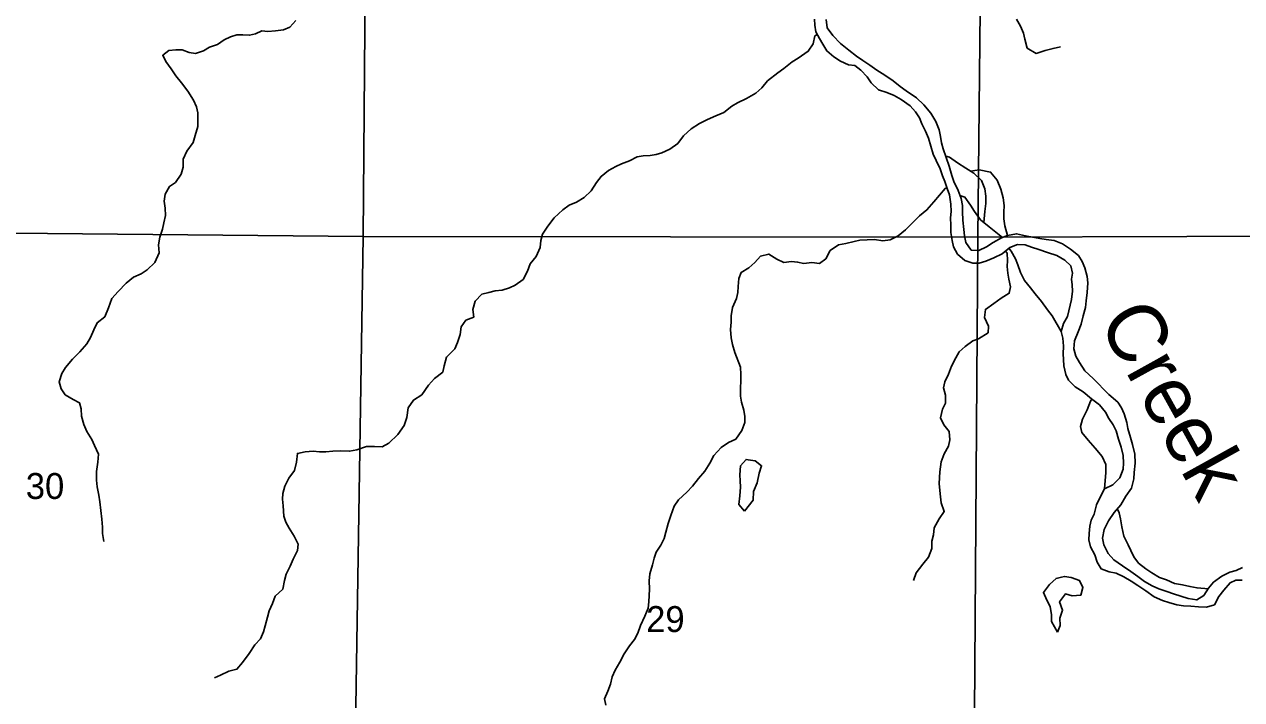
# Model space of a CAD drawing. Extents: x 1772825 to 1773716, y 1138558 to 1139032.
# Drawn here: x 1772828.204 to 1772829.187, y 1138558.75 to 1138559.296 of the extents above; entities that cross this region are included whole.
import ezdxf

# ---------------------------------------------------------------- set-up
doc = ezdxf.new("R2010")
doc.units = 0
for name, color, linetype in [('GM_X_Major_River', 7, 'Continuous'), ('GM_X_Major_River_Text', 7, 'Continuous'), ('GM_X_Minor_Lake', 7, 'Continuous'), ('GM_X_Minor_River', 7, 'Continuous'), ('GM_X_Section', 7, 'Continuous'), ('GM_X_Section_Text', 7, 'Continuous')]:
    doc.layers.add(name, color=color, linetype=linetype)

msp = doc.modelspace()

# ---------------------------------------------------------------- linework, layer by layer
at = {"layer": 'GM_X_Major_River'}
for points in [[(1772828.84234, 1138559.29979), (1772828.8425, 1138559.29505), (1772828.84341, 1138559.28954), (1772828.84621, 1138559.2844), (1772828.84903, 1138559.27963), (1772828.85221, 1138559.2743), (1772828.85787, 1138559.26951), (1772828.86334, 1138559.26586), (1772828.86977, 1138559.26297), (1772828.8747, 1138559.26236), (1772828.87961, 1138559.25872), (1772828.88488, 1138559.25337), (1772828.88807, 1138559.2486), (1772828.89391, 1138559.24287), (1772828.90054, 1138559.24073), (1772828.90659, 1138559.23822), (1772828.91226, 1138559.23514), (1772828.91962, 1138559.22996), (1772828.92376, 1138559.225), (1772828.92695, 1138559.22023), (1772828.92881, 1138559.21528), (1772828.93199, 1138559.20938), (1772828.93442, 1138559.20367), (1772828.93627, 1138559.1972), (1772828.93812, 1138559.19093), (1772828.94055, 1138559.1856), (1772828.94372, 1138559.17893), (1772828.94558, 1138559.17342), (1772828.94745, 1138559.16866), (1772828.94949, 1138559.16314), (1772828.95116, 1138559.158), (1772828.95243, 1138559.15041), (1772828.95258, 1138559.14452), (1772828.95198, 1138559.1394), (1772828.95231, 1138559.13352), (1772828.95246, 1138559.12764), (1772828.95336, 1138559.12099), (1772828.95446, 1138559.11605), (1772828.95783, 1138559.11014), (1772828.96368, 1138559.10497), (1772828.97011, 1138559.10284), (1772828.97523, 1138559.1028)], [(1772829.10336, 1138558.84968), (1772829.09769, 1138558.85371), (1772829.09109, 1138558.85812), (1772829.0841, 1138558.86311), (1772829.0794, 1138558.86826), (1772829.07584, 1138558.87512), (1772829.07474, 1138558.88063), (1772829.07631, 1138558.88764), (1772829.07959, 1138558.89464), (1772829.08438, 1138558.90124), (1772829.08974, 1138558.90746), (1772829.09377, 1138558.91445), (1772829.09818, 1138558.92106), (1772829.10014, 1138558.92863), (1772829.10055, 1138558.93375), (1772829.10118, 1138558.94115), (1772829.10085, 1138558.94836), (1772829.09901, 1138558.95615), (1772829.09734, 1138558.96205), (1772829.09531, 1138558.96927), (1772829.09439, 1138558.97402), (1772829.09236, 1138558.98106), (1772829.09012, 1138558.98582), (1772829.08712, 1138558.99059), (1772829.07995, 1138558.99671), (1772829.06733, 1138559.00952), (1772829.06055, 1138559.01583), (1772829.05623, 1138559.0225), (1772829.05323, 1138559.02765), (1772829.05176, 1138559.03354), (1772829.05219, 1138559.03999), (1772829.05527, 1138559.04718), (1772829.0576, 1138559.05342), (1772829.05935, 1138559.06024), (1772829.06111, 1138559.06687), (1772829.06172, 1138559.07236), (1772829.06252, 1138559.079), (1772829.06296, 1138559.08677), (1772829.06243, 1138559.0919), (1772829.06058, 1138559.09912), (1772829.05853, 1138559.10407), (1772829.05553, 1138559.10884), (1772829.04912, 1138559.1142), (1772829.04251, 1138559.11842), (1772829.0357, 1138559.12113), (1772829.02926, 1138559.12194), (1772829.02433, 1138559.12273), (1772829.01845, 1138559.12373), (1772829.01258, 1138559.12491), (1772829.00538, 1138559.12648), (1772828.99816, 1138559.12521), (1772828.99341, 1138559.12335), (1772828.98655, 1138559.11941), (1772828.98121, 1138559.11585), (1772828.97493, 1138559.11305), (1772828.96886, 1138559.11328), (1772828.96454, 1138559.11939), (1772828.96344, 1138559.1249), (1772828.96291, 1138559.13003), (1772828.96202, 1138559.13762), (1772828.96188, 1138559.14426), (1772828.96191, 1138559.14939), (1772828.96063, 1138559.15509), (1772828.95821, 1138559.16156), (1772828.95485, 1138559.16879), (1772828.95317, 1138559.17355), (1772828.95114, 1138559.18115), (1772828.94872, 1138559.18819), (1772828.94612, 1138559.19504), (1772828.94483, 1138559.19998), (1772828.94411, 1138559.20511), (1772828.943, 1138559.21043), (1772828.94021, 1138559.21728), (1772828.93627, 1138559.22395), (1772828.93063, 1138559.23064), (1772828.9246, 1138559.23638), (1772828.91629, 1138559.24194), (1772828.91139, 1138559.24539), (1772828.90573, 1138559.24999), (1772828.89893, 1138559.25478), (1772828.8927, 1138559.25881), (1772828.88685, 1138559.26284), (1772828.88137, 1138559.26649), (1772828.87628, 1138559.27013), (1772828.86986, 1138559.27473), (1772828.86326, 1138559.28028), (1772828.85704, 1138559.28659), (1772828.85235, 1138559.29289), (1772828.85164, 1138559.29972)], [(1772828.97523, 1138559.1028), (1772828.98056, 1138559.10428), (1772828.98703, 1138559.10708), (1772828.99369, 1138559.11025), (1772828.99999, 1138559.11552), (1772829.00627, 1138559.11794), (1772829.01234, 1138559.1177), (1772829.01764, 1138559.11576), (1772829.02332, 1138559.11382), (1772829.03051, 1138559.1113), (1772829.03789, 1138559.10897), (1772829.0445, 1138559.10532), (1772829.0494, 1138559.10054), (1772829.0505, 1138559.09465), (1772829.04989, 1138559.08991), (1772829.05024, 1138559.08516), (1772829.05058, 1138559.08003), (1772829.04977, 1138559.0734), (1772829.04664, 1138559.05976), (1772829.04337, 1138559.05391), (1772829.04143, 1138559.04747), (1772829.04291, 1138559.04215), (1772829.04343, 1138559.03569), (1772829.043, 1138559.02962), (1772829.04335, 1138559.02488), (1772829.04369, 1138559.01975), (1772829.04535, 1138559.01291), (1772829.0474, 1138559.00815), (1772829.05287, 1138559.00299), (1772829.05929, 1138558.99876), (1772829.06589, 1138558.99321), (1772829.07249, 1138558.98823), (1772829.07738, 1138558.9825), (1772829.08, 1138558.97736), (1772829.08338, 1138558.97221), (1772829.08581, 1138558.96745), (1772829.08785, 1138558.9606), (1772829.08989, 1138558.95414), (1772829.09154, 1138558.94729), (1772829.09188, 1138558.94122), (1772829.09147, 1138558.93648), (1772829.08895, 1138558.92948), (1772829.08321, 1138558.92364), (1772829.07655, 1138558.92046), (1772829.0729, 1138558.91385), (1772829.07001, 1138558.90742), (1772829.06805, 1138558.90004), (1772829.06574, 1138558.89512), (1772829.06457, 1138558.8902), (1772829.06396, 1138558.88432), (1772829.06373, 1138558.8792), (1772829.06521, 1138558.87368), (1772829.06857, 1138558.86721), (1772829.07043, 1138558.86112), (1772829.0738, 1138558.85578), (1772829.08024, 1138558.85346), (1772829.08592, 1138558.85228), (1772829.09197, 1138558.84939), (1772829.09802, 1138558.84593), (1772829.10349, 1138558.84247), (1772829.10972, 1138558.83806), (1772829.11652, 1138558.83308), (1772829.12333, 1138558.83037), (1772829.12844, 1138558.82862), (1772829.13488, 1138558.82687), (1772829.14018, 1138558.82607), (1772829.14625, 1138558.82564), (1772829.15251, 1138558.82503), (1772829.15896, 1138558.82498), (1772829.16523, 1138558.82683), (1772829.16869, 1138558.83344), (1772829.17272, 1138558.83872), (1772829.17788, 1138558.84457), (1772829.18264, 1138558.84662), (1772829.18776, 1138558.84658)], [(1772829.18784, 1138558.85682), (1772829.1827, 1138558.8544), (1772829.17775, 1138558.85311), (1772829.17128, 1138558.84993), (1772829.1646, 1138558.84505), (1772829.16058, 1138558.84014), (1772829.15675, 1138558.83429), (1772829.15103, 1138558.83073), (1772829.14402, 1138558.83192), (1772829.13815, 1138558.83367), (1772829.13228, 1138558.83561), (1772829.12679, 1138558.83755), (1772829.12036, 1138558.83969), (1772829.11506, 1138558.84219), (1772829.10883, 1138558.84547), (1772829.10336, 1138558.84968)]]:
    msp.add_lwpolyline(points, dxfattribs=at)
at = {"layer": 'GM_X_Minor_Lake'}
for points in [[(1772828.78871, 1138558.94399), (1772828.78701, 1138558.94427), (1772828.78261, 1138558.93899), (1772828.78199, 1138558.93178), (1772828.78214, 1138558.92685), (1772828.78249, 1138558.92172), (1772828.78206, 1138558.9149), (1772828.78106, 1138558.9077), (1772828.78576, 1138558.90254)], [(1772828.78576, 1138558.90254), (1772828.79266, 1138558.91121), (1772828.79309, 1138558.91823), (1772828.79598, 1138558.92523), (1772828.79756, 1138558.93319), (1772828.7995, 1138558.93905), (1772828.79422, 1138558.94308), (1772828.78871, 1138558.94399)], [(1772829.04161, 1138558.84913), (1772829.03732, 1138558.84809), (1772829.03197, 1138558.8432), (1772829.02718, 1138558.83659), (1772829.02979, 1138558.8305), (1772829.0326, 1138558.82536), (1772829.03369, 1138558.81871), (1772829.03365, 1138558.8134), (1772829.03852, 1138558.80463)], [(1772829.03852, 1138558.80463), (1772829.04065, 1138558.81012), (1772829.0405, 1138558.816), (1772829.04264, 1138558.82244), (1772829.04022, 1138558.8291), (1772829.04501, 1138558.8357), (1772829.05031, 1138558.83414), (1772829.05733, 1138558.83447), (1772829.05909, 1138558.84072), (1772829.05628, 1138558.84643), (1772829.04947, 1138558.84895), (1772829.04416, 1138558.84975), (1772829.04161, 1138558.84913)]]:
    msp.add_lwpolyline(points, dxfattribs=at)
at = {"layer": 'GM_X_Minor_River'}
for points in [[(1772828.42342, 1138559.29877), (1772828.41845, 1138559.29349), (1772828.4135, 1138559.29125), (1772828.40685, 1138559.29054), (1772828.40078, 1138559.29002), (1772828.39585, 1138559.29044), (1772828.39071, 1138559.28801), (1772828.38596, 1138559.28691), (1772828.38046, 1138559.28714), (1772828.37571, 1138559.28736), (1772828.37058, 1138559.28551), (1772828.36544, 1138559.28327), (1772828.3601, 1138559.27951), (1772828.35363, 1138559.27728), (1772828.34887, 1138559.27428), (1772828.3424, 1138559.27206), (1772828.3371, 1138559.27305), (1772828.33161, 1138559.27517), (1772828.3263, 1138559.27502), (1772828.32079, 1138559.2745), (1772828.31583, 1138559.27074), (1772828.31845, 1138559.26579), (1772828.32258, 1138559.25987), (1772828.32633, 1138559.25415), (1772828.33104, 1138559.24843), (1772828.33611, 1138559.24175), (1772828.34061, 1138559.2345), (1772828.34323, 1138559.22898), (1772828.34414, 1138559.22423), (1772828.34429, 1138559.21911), (1772828.34406, 1138559.21323), (1772828.34211, 1138559.20584)], [(1772829.00551, 1138559.2999), (1772829.00869, 1138559.29418), (1772829.01093, 1138559.28866), (1772829.01222, 1138559.28372), (1772829.01406, 1138559.2765), (1772829.02124, 1138559.27227), (1772829.02847, 1138559.27449), (1772829.03493, 1138559.27634), (1772829.04101, 1138559.27762)], [(1772828.84458, 1138559.28739), (1772828.84262, 1138559.28632), (1772828.84106, 1138559.28007), (1772828.83722, 1138559.27403), (1772828.82902, 1138559.2684), (1772828.82426, 1138559.2654), (1772828.81758, 1138559.26014), (1772828.81262, 1138559.25657), (1772828.80422, 1138559.24999), (1772828.79963, 1138559.24452), (1772828.79486, 1138559.24019), (1772828.78742, 1138559.2357), (1772828.78019, 1138559.23234), (1772828.77543, 1138559.22972), (1772828.76913, 1138559.22445), (1772828.76266, 1138559.22184), (1772828.75581, 1138559.21886), (1772828.74933, 1138559.21549), (1772828.74266, 1138559.21137), (1772828.73636, 1138559.20572), (1772828.73176, 1138559.1995), (1772828.72547, 1138559.1948), (1772828.719, 1138559.192), (1772828.71424, 1138559.19052), (1772828.70949, 1138559.1898), (1772828.70399, 1138559.18946), (1772828.69905, 1138559.18874), (1772828.69277, 1138559.18556), (1772828.68649, 1138559.18314), (1772828.68173, 1138559.1809), (1772828.67582, 1138559.17772), (1772828.66991, 1138559.17283), (1772828.66608, 1138559.16793), (1772828.66185, 1138559.16132), (1772828.65612, 1138559.15586), (1772828.65002, 1138559.15211), (1772828.64413, 1138559.14969), (1772828.63898, 1138559.14593), (1772828.63191, 1138559.13934), (1772828.62674, 1138559.13255), (1772828.62252, 1138559.12632), (1772828.62134, 1138559.12121), (1772828.62073, 1138559.11533), (1772828.61745, 1138559.10815), (1772828.61267, 1138559.1023), (1772828.61035, 1138559.09625), (1772828.60707, 1138559.08963), (1772828.60059, 1138559.08494), (1772828.59583, 1138559.08288), (1772828.58993, 1138559.08103), (1772828.58443, 1138559.08031), (1772828.5793, 1138559.07921), (1772828.57359, 1138559.07774), (1772828.56824, 1138559.07209), (1772828.5663, 1138559.06546), (1772828.56701, 1138559.05919), (1772828.56073, 1138559.05677), (1772828.5569, 1138559.0513), (1772828.55609, 1138559.04505), (1772828.55396, 1138559.03861), (1772828.55183, 1138559.0335), (1772828.54495, 1138559.02673), (1772828.5432, 1138559.01972), (1772828.54202, 1138559.01479), (1772828.53534, 1138559.00972), (1772828.53056, 1138559.00426), (1772828.52519, 1138558.99652), (1772828.51833, 1138558.9922), (1772828.51411, 1138558.98579), (1772828.51292, 1138558.9782), (1772828.51097, 1138558.97158), (1772828.5058, 1138558.96441), (1772828.49835, 1138558.95744), (1772828.49301, 1138558.95426), (1772828.48694, 1138558.95468), (1772828.48049, 1138558.95473), (1772828.4727, 1138558.95194), (1772828.46681, 1138558.95085), (1772828.45979, 1138558.95128), (1772828.45334, 1138558.95095), (1772828.44764, 1138558.95043), (1772828.44233, 1138558.95028), (1772828.43721, 1138558.95088), (1772828.43094, 1138558.95036), (1772828.42467, 1138558.94908), (1772828.42386, 1138558.94188), (1772828.4223, 1138558.93525), (1772828.4177, 1138558.92921), (1772828.41443, 1138558.9226), (1772828.41287, 1138558.91673), (1772828.41264, 1138558.91198), (1772828.41317, 1138558.90667), (1772828.41368, 1138558.89831), (1772828.41516, 1138558.89356), (1772828.41797, 1138558.88879), (1772828.4221, 1138558.88231), (1772828.42528, 1138558.87565), (1772828.42467, 1138558.87072), (1772828.42121, 1138558.86354), (1772828.41889, 1138558.85805), (1772828.41543, 1138558.85144)], [(1772828.34211, 1138559.20584), (1772828.34055, 1138559.20016), (1772828.33538, 1138559.19318), (1772828.33229, 1138559.18675), (1772828.33244, 1138559.1803), (1772828.33069, 1138559.17462), (1772828.32609, 1138559.16783), (1772828.32132, 1138559.16483), (1772828.31786, 1138559.1584), (1772828.31687, 1138559.15291), (1772828.31778, 1138559.14721), (1772828.31811, 1138559.14132), (1772828.31674, 1138559.13545), (1772828.31557, 1138559.13034), (1772828.31362, 1138559.1239), (1772828.31244, 1138559.11746), (1772828.31296, 1138559.11101), (1772828.30949, 1138559.10344), (1772828.30338, 1138559.09742), (1772828.29842, 1138559.09404), (1772828.29214, 1138559.09143), (1772828.28641, 1138559.08673), (1772828.27972, 1138559.07976), (1772828.27475, 1138559.07411), (1772828.27204, 1138559.06673), (1772828.26895, 1138559.05954), (1772828.26284, 1138559.05465), (1772828.26033, 1138559.04879), (1772828.25763, 1138559.04274), (1772828.25456, 1138559.03764), (1772828.24901, 1138559.03123), (1772828.2429, 1138559.0252), (1772828.23735, 1138559.01861), (1772828.23447, 1138559.0137), (1772828.23233, 1138559.00688), (1772828.23381, 1138559.00137), (1772828.237, 1138558.99641), (1772828.24361, 1138558.99257), (1772828.24852, 1138558.99006), (1772828.25, 1138558.98512), (1772828.25015, 1138558.97924), (1772828.252, 1138558.97239), (1772828.25443, 1138558.96687), (1772828.25855, 1138558.96039), (1772828.26079, 1138558.95544), (1772828.26397, 1138558.94839), (1772828.26335, 1138558.94195), (1772828.26235, 1138558.93437), (1772828.2623, 1138558.92754), (1772828.26302, 1138558.92203), (1772828.2643, 1138558.91538), (1772828.26502, 1138558.90987), (1772828.26573, 1138558.90303), (1772828.26662, 1138558.89601), (1772828.26714, 1138558.88936), (1772828.2673, 1138558.88424), (1772828.2682, 1138558.87797)], [(1772828.94838, 1138559.18909), (1772828.95138, 1138559.18855), (1772828.9578, 1138559.18376), (1772828.96441, 1138559.17953), (1772828.97102, 1138559.1755), (1772828.97705, 1138559.16957), (1772828.97984, 1138559.16272), (1772828.98075, 1138559.15683), (1772828.98052, 1138559.15095), (1772828.97971, 1138559.14451), (1772828.97914, 1138559.13561)], [(1772828.99825, 1138559.12522), (1772828.99594, 1138559.13281), (1772828.99504, 1138559.13851), (1772828.99527, 1138559.14401), (1772828.99549, 1138559.14932), (1772828.99459, 1138559.15559), (1772828.99275, 1138559.16263), (1772828.98976, 1138559.16986), (1772828.9845, 1138559.17635), (1772828.97529, 1138559.17813), (1772828.96829, 1138559.17716)], [(1772828.94928, 1138559.16371), (1772828.94778, 1138559.16315), (1772828.9386, 1138559.15222), (1772828.93305, 1138559.14581), (1772828.92694, 1138559.14092), (1772828.9214, 1138559.13546), (1772828.91586, 1138559.12962), (1772828.90975, 1138559.12473), (1772828.90328, 1138559.12156), (1772828.89739, 1138559.12084), (1772828.89076, 1138559.12184), (1772828.88487, 1138559.12169), (1772828.87899, 1138559.12136), (1772828.87424, 1138559.12026), (1772828.86759, 1138559.11879), (1772828.8617, 1138559.1175), (1772828.85502, 1138559.113), (1772828.85137, 1138559.10639), (1772828.84622, 1138559.10244), (1772828.84015, 1138559.10325), (1772828.8337, 1138559.10254), (1772828.82858, 1138559.10371), (1772828.82365, 1138559.10413), (1772828.81758, 1138559.10323), (1772828.8119, 1138559.10593), (1772828.80529, 1138559.11015), (1772828.79864, 1138559.1083), (1772828.79405, 1138559.1034), (1772828.78928, 1138559.09888), (1772828.78299, 1138559.09533), (1772828.78125, 1138559.09041), (1772828.78063, 1138559.08396), (1772828.78021, 1138559.07903), (1772828.77923, 1138559.07411), (1772828.77595, 1138559.06692), (1772828.77495, 1138559.0601), (1772828.77492, 1138559.05516), (1772828.7745, 1138559.04929), (1772828.77483, 1138559.04245), (1772828.77592, 1138559.03694), (1772828.77797, 1138559.03067), (1772828.78243, 1138559.01887), (1772828.78277, 1138559.0128), (1772828.78273, 1138559.00748), (1772828.7825, 1138559.00217), (1772828.78245, 1138558.99534), (1772828.78318, 1138558.9904), (1772828.78522, 1138558.98394), (1772828.78594, 1138558.97881), (1772828.7859, 1138558.97407), (1772828.78358, 1138558.96763), (1772828.7786, 1138558.96065), (1772828.77288, 1138558.95785), (1772828.76678, 1138558.95372), (1772828.76104, 1138558.94731), (1772828.75758, 1138558.94108), (1772828.75355, 1138558.93484), (1772828.74858, 1138558.92881), (1772828.7436, 1138558.92259), (1772828.73901, 1138558.91769), (1772828.73232, 1138558.91148), (1772828.72887, 1138558.90657), (1772828.72616, 1138558.899), (1772828.72403, 1138558.89257), (1772828.72208, 1138558.88537), (1772828.7209, 1138558.88026), (1772828.71821, 1138558.87496), (1772828.71437, 1138558.8693), (1772828.71282, 1138558.86438), (1772828.71145, 1138558.85908), (1772828.70912, 1138558.85188), (1772828.7087, 1138558.8462), (1772828.70903, 1138558.83936), (1772828.70862, 1138558.83424), (1772828.70839, 1138558.82912), (1772828.70797, 1138558.824), (1772828.70527, 1138558.81757), (1772828.7018, 1138558.81001), (1772828.69967, 1138558.80395), (1772828.69698, 1138558.79885), (1772828.69277, 1138558.79357), (1772828.68854, 1138558.78715), (1772828.68508, 1138558.78054), (1772828.68124, 1138558.77392), (1772828.67873, 1138558.76863), (1772828.67736, 1138558.76257), (1772828.67523, 1138558.75708), (1772828.67253, 1138558.75084), (1772828.67363, 1138558.74571)], [(1772828.95974, 1138559.15745), (1772828.96367, 1138559.1562), (1772828.96818, 1138559.14953), (1772828.97136, 1138559.14457), (1772828.97644, 1138559.13789), (1772828.98323, 1138559.13215), (1772828.99398, 1138559.12357)], [(1772828.99643, 1138559.11254), (1772828.99787, 1138559.11098), (1772828.99821, 1138559.1049), (1772828.99798, 1138559.09997), (1772828.99851, 1138559.09466), (1772828.99923, 1138559.08972), (1772829.00052, 1138559.08364), (1772828.99953, 1138559.07852), (1772828.99305, 1138559.0744), (1772828.98714, 1138559.07027), (1772828.98028, 1138559.06538), (1772828.97966, 1138559.05875), (1772828.98283, 1138559.05189), (1772828.98241, 1138559.04658), (1772828.97479, 1138559.04171), (1772828.97004, 1138559.04004), (1772828.96393, 1138559.03534), (1772828.95916, 1138559.0312), (1772828.95627, 1138559.02629), (1772828.953, 1138559.01967), (1772828.95049, 1138559.01305), (1772828.9476, 1138559.007), (1772828.94642, 1138559.00208), (1772828.94809, 1138558.99618), (1772828.94804, 1138558.98973), (1772828.94573, 1138558.98482), (1772828.94397, 1138558.97781), (1772828.94678, 1138558.9721), (1772828.9511, 1138558.96675), (1772828.95143, 1138558.95992), (1772828.95044, 1138558.9548), (1772828.94698, 1138558.94876), (1772828.94447, 1138558.94214), (1772828.94346, 1138558.93418), (1772828.94302, 1138558.92469), (1772828.94354, 1138558.919), (1772828.94389, 1138558.91387), (1772828.94442, 1138558.90912), (1772828.94703, 1138558.90227), (1772828.94281, 1138558.89623), (1772828.93896, 1138558.88905), (1772828.93835, 1138558.88318), (1772828.93699, 1138558.87825), (1772828.93713, 1138558.87218), (1772828.93424, 1138558.86537), (1772828.92964, 1138558.85952), (1772828.92428, 1138558.85254), (1772828.92215, 1138558.84649)], [(1772828.99931, 1138559.11494), (1772829.00111, 1138559.11247), (1772829.00467, 1138559.10637), (1772829.00634, 1138559.10143), (1772829.00876, 1138559.09515), (1772829.01175, 1138559.08868), (1772829.01664, 1138559.08295), (1772829.02059, 1138559.07798), (1772829.02548, 1138559.07169), (1772829.03036, 1138559.0652), (1772829.03412, 1138559.06024), (1772829.04143, 1138559.04747)], [(1772829.06633, 1138558.99287), (1772829.06511, 1138558.99132), (1772829.06241, 1138558.98432), (1772829.05875, 1138558.97676), (1772829.05718, 1138558.9707), (1772829.0581, 1138558.96595), (1772829.06318, 1138558.95965), (1772829.06901, 1138558.95334), (1772829.07446, 1138558.94647), (1772829.07764, 1138558.94), (1772829.07759, 1138558.93355), (1772829.07655, 1138558.92046)], [(1772829.08685, 1138558.9041), (1772829.08836, 1138558.90102), (1772829.08947, 1138558.89627), (1772829.09037, 1138558.88981), (1772829.09221, 1138558.88221), (1772829.09557, 1138558.87535), (1772829.09782, 1138558.87059), (1772829.10025, 1138558.86545), (1772829.10381, 1138558.86049), (1772829.10985, 1138558.85589), (1772829.11476, 1138558.85263), (1772829.12099, 1138558.84879), (1772829.12648, 1138558.84704), (1772829.1331, 1138558.84395), (1772829.13935, 1138558.84277), (1772829.14542, 1138558.84159), (1772829.15129, 1138558.8404), (1772829.16034, 1138558.83977)], [(1772828.41543, 1138558.85144), (1772828.41406, 1138558.84632), (1772828.41287, 1138558.8395), (1772828.40676, 1138558.83386), (1772828.40444, 1138558.8278), (1772828.40174, 1138558.82194), (1772828.40057, 1138558.81683), (1772828.39862, 1138558.80982), (1772828.39725, 1138558.8049), (1772828.39494, 1138558.79923), (1772828.39035, 1138558.79433), (1772828.38556, 1138558.78753), (1772828.38019, 1138558.78017), (1772828.37579, 1138558.7747), (1772828.36932, 1138558.77304), (1772828.36247, 1138558.76987), (1772828.35771, 1138558.76782)]]:
    msp.add_lwpolyline(points, dxfattribs=at)
at = {"layer": 'GM_X_Section'}
for points in [[(1772827.97276, 1138559.62923), (1772828.48165, 1138559.62726), (1772828.47764, 1138559.12426), (1772827.96764, 1138559.12908)], [(1772828.48165, 1138559.62726), (1772828.97915, 1138559.62196), (1772828.97422, 1138559.1237), (1772828.47764, 1138559.12426)], [(1772828.97915, 1138559.62196), (1772829.48544, 1138559.62606), (1772829.48049, 1138559.12534), (1772828.97422, 1138559.1237)], [(1772827.96782, 1138559.12738), (1772827.96764, 1138559.12908), (1772828.47764, 1138559.12426), (1772828.47004, 1138558.62357), (1772827.96416, 1138558.62078)], [(1772828.97422, 1138559.1237), (1772828.97061, 1138558.62373), (1772828.47004, 1138558.62357), (1772828.47764, 1138559.12426)], [(1772829.48049, 1138559.12534), (1772829.47419, 1138558.62217), (1772828.97061, 1138558.62373), (1772828.97422, 1138559.1237)]]:
    msp.add_lwpolyline(points, close=True, dxfattribs=at)

# ---------------------------------------------------------------- texts
at = {"layer": 'GM_X_Major_River_Text'}
msp.add_text('Creek', height=0.047371, rotation=299.01344, dxfattribs=at).set_placement((1772829.07077, 1138559.0559))
at = {"layer": 'GM_X_Section_Text'}
for s, p in [('30', (1772828.20521, 1138558.91228)), ('29', (1772828.70625, 1138558.80478))]:
    msp.add_text(s, height=0.020928, rotation=0.00001, dxfattribs=at).set_placement(p)

doc.saveas('drawing.dxf')
